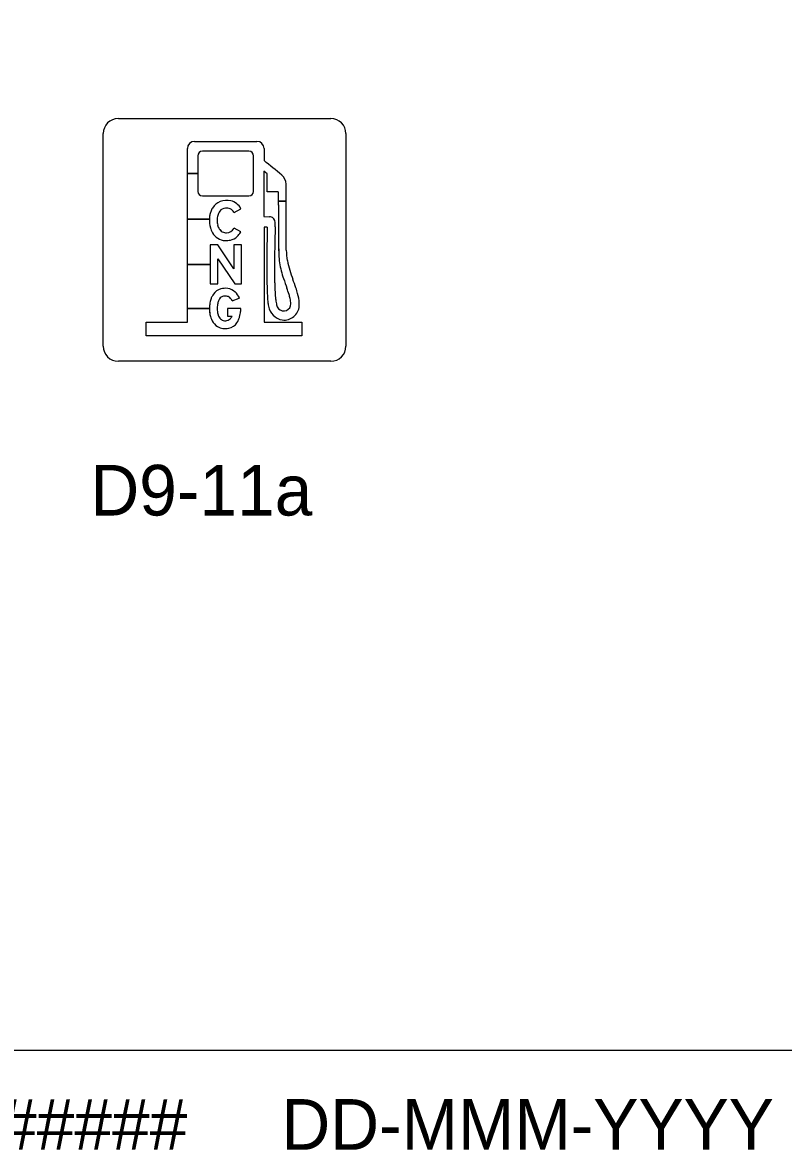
# Model space of a CAD drawing. Extents: x 42133 to 45533, y 41351 to 47951.
# Drawn here: x 42517.8 to 42630.6, y 46886.5 to 47053.7 of the extents above; entities that cross this region are included whole.
import ezdxf

# ---------------------------------------------------------------- set-up
doc = ezdxf.new("R2010")
doc.units = 0
for name, color, linetype in [('#plot_border', 7, 'Continuous'), ('P_ODOT_PLAN_Border', 7, 'Continuous'), ('P_TRAF_SIGN_SignDetails', 7, 'Continuous')]:
    doc.layers.add(name, color=color, linetype=linetype)

msp = doc.modelspace()

# ---------------------------------------------------------------- linework, layer by layer
at = {"layer": 'P_ODOT_PLAN_Border'}
msp.add_lwpolyline([(42208.34, 46901.35), (43808.34, 46901.35), (43808.34, 47901.35), (42208.34, 47901.35)], close=True, dxfattribs=at)
at = {"layer": 'P_TRAF_SIGN_SignDetails'}
for p, q in [((42532.03, 47039.43), (42563.51, 47039.43)), ((42529.78, 47005.7), (42529.78, 47037.19)), ((42565.75, 47037.19), (42565.75, 47005.7)), ((42563.51, 47003.46), (42532.03, 47003.46))]:
    msp.add_line(p, q, dxfattribs=at)
for points in [[(42554.08, 47023.31), (42553.61, 47023.31), (42553.61, 47009.27), (42559.23, 47009.27), (42559.23, 47007.24), (42536.12, 47007.24), (42536.12, 47009.27), (42542.26, 47009.27), (42542.26, 47034.97)], [(42543.79, 47033.9), (42543.79, 47031.27), (42542.26, 47031.27), (42542.26, 47034.97)], [(42543.79, 47033.9), (42543.79, 47031.27), (42542.26, 47031.27), (42542.26, 47034.97)], [(42543.32, 47036.04), (42552.55, 47036.04)], [(42543.32, 47036.04), (42552.55, 47036.04)], [(42543.32, 47036.04), (42552.55, 47036.04)], [(42553.61, 47034.97), (42553.62, 47033.2)], [(42553.61, 47034.97), (42553.62, 47033.2)], [(42553.61, 47034.97), (42553.62, 47033.2)], [(42543.79, 47033.9), (42543.79, 47028.64)], [(42551.37, 47034.58), (42544.47, 47034.58)], [(42551.37, 47034.58), (42544.47, 47034.58)], [(42551.37, 47034.58), (42544.47, 47034.58)], [(42552.05, 47028.64), (42552.05, 47033.9)], [(42552.05, 47028.64), (42552.05, 47033.9)], [(42552.05, 47028.64), (42552.05, 47033.9)], [(42555.72, 47028.57), (42554.07, 47028.57), (42554.07, 47031.25), (42553.59, 47031.63), (42553.59, 47024.91), (42554.42, 47024.87)], [(42555.72, 47028.57), (42554.07, 47028.57), (42554.07, 47031.25), (42553.59, 47031.63), (42553.59, 47024.91), (42554.42, 47024.87)], [(42555.72, 47028.57), (42554.07, 47028.57), (42554.07, 47031.25), (42553.59, 47031.63), (42553.59, 47024.91), (42554.42, 47024.87)], [(42545.51, 47024.5), (42542.26, 47024.5), (42542.26, 47031.27), (42543.79, 47031.27), (42543.79, 47028.64)], [(42545.51, 47024.5), (42542.26, 47024.5), (42542.26, 47031.27), (42543.79, 47031.27), (42543.79, 47028.64)], [(42544.47, 47027.96), (42551.37, 47027.96)], [(42544.47, 47027.96), (42551.37, 47027.96)], [(42544.47, 47027.96), (42551.37, 47027.96)], [(42556.91, 47027.19), (42555.73, 47027.19)], [(42555.73, 47027.19), (42556.91, 47027.19)], [(42556.91, 47027.19), (42555.73, 47027.19)], [(42555.73, 47027.19), (42556.91, 47027.19)], [(42549.16, 47025.51), (42550.16, 47026.05), (42550.17, 47026.05)], [(42549.16, 47025.51), (42550.16, 47026.05), (42550.17, 47026.05)], [(42549.16, 47025.51), (42550.16, 47026.05), (42550.17, 47026.05)], [(42554.08, 47023.31), (42553.61, 47023.31), (42553.61, 47009.27), (42559.23, 47009.27), (42559.23, 47007.24), (42536.12, 47007.24), (42536.12, 47009.27), (42542.26, 47009.27), (42542.26, 47011.26), (42545.51, 47011.26)], [(42554.08, 47023.31), (42553.61, 47023.31), (42553.61, 47009.27), (42559.23, 47009.27), (42559.23, 47007.24), (42536.12, 47007.24), (42536.12, 47009.27), (42542.26, 47009.27), (42542.26, 47011.26), (42545.51, 47011.26)], [(42545.64, 47017.81), (42545.64, 47014.93), (42546.77, 47014.93), (42546.77, 47018.62), (42549.3, 47014.93), (42550.29, 47014.93), (42550.29, 47020.7), (42549.15, 47020.7), (42549.15, 47017.17), (42546.77, 47020.7), (42545.64, 47020.7), (42545.64, 47017.81), (42542.26, 47017.81), (42542.26, 47024.5), (42545.51, 47024.5)], [(42545.64, 47017.81), (42545.64, 47014.93), (42546.77, 47014.93), (42546.77, 47018.62), (42549.3, 47014.93), (42550.29, 47014.93), (42550.29, 47020.7), (42549.15, 47020.7), (42549.15, 47017.17), (42546.77, 47020.7), (42545.64, 47020.7), (42545.64, 47017.81), (42542.26, 47017.81), (42542.26, 47024.5), (42545.51, 47024.5)], [(42550.17, 47022.62), (42549.18, 47023.16), (42549.16, 47023.17)], [(42550.17, 47022.62), (42549.18, 47023.16), (42549.16, 47023.17)], [(42550.17, 47022.62), (42549.18, 47023.16), (42549.16, 47023.17)], [(42545.51, 47011.26), (42542.26, 47011.26), (42542.26, 47017.81), (42545.64, 47017.81)], [(42545.51, 47011.26), (42542.26, 47011.26), (42542.26, 47017.81), (42545.64, 47017.81)], [(42550.17, 47011.3), (42548.19, 47011.3), (42548.19, 47010.15), (42548.87, 47010.15), (42548.88, 47010.15)], [(42550.17, 47011.3), (42548.19, 47011.3), (42548.19, 47010.15), (42548.87, 47010.15), (42548.88, 47010.15)], [(42550.17, 47011.3), (42548.19, 47011.3), (42548.19, 47010.15), (42548.87, 47010.15), (42548.88, 47010.15)], [(42548.88, 47012.43), (42549.94, 47012.83), (42549.95, 47012.83)], [(42548.88, 47012.43), (42549.94, 47012.83), (42549.95, 47012.83)], [(42548.88, 47012.43), (42549.94, 47012.83), (42549.95, 47012.83)]]:
    msp.add_lwpolyline(points, dxfattribs=at)
msp.add_lwpolyline([(42545.64, 47020.7), (42545.64, 47014.93), (42546.77, 47014.93), (42546.77, 47018.62), (42549.3, 47014.93), (42550.29, 47014.93), (42550.29, 47020.7), (42549.15, 47020.7), (42549.15, 47017.17), (42546.77, 47020.7)], close=True, dxfattribs=at)
for centre, radius, start, end in [((42532.02, 47037.19), 2.24, 90, 180), ((42563.51, 47037.19), 2.24, 0, 90), ((42543.32, 47034.97), 1.07, 90, 180), ((42543.32, 47034.97), 1.07, 90, 180), ((42543.32, 47034.97), 1.07, 90, 180), ((42552.55, 47034.97), 1.07, 0.0358, 90), ((42552.55, 47034.97), 1.07, 0.0358, 90), ((42552.55, 47034.97), 1.07, 0.0358, 90), ((42544.47, 47033.9), 0.678, 90, 180), ((42544.47, 47033.9), 0.678, 90, 180), ((42544.47, 47033.9), 0.678, 90, 180), ((42551.37, 47033.9), 0.678, 0, 90), ((42551.37, 47033.9), 0.678, 0, 90), ((42551.37, 47033.9), 0.678, 0, 90), ((41408.47, 45634.5), 1807.68, 50.58457, 50.69215), ((41408.47, 45634.5), 1807.68, 50.58457, 50.69215), ((41408.47, 45634.5), 1807.68, 50.58457, 50.69215), ((42554.89, 47029.54), 2.02, 5.277, 48.2398), ((42554.89, 47029.54), 2.02, 5.277, 48.2398), ((42554.89, 47029.54), 2.02, 5.277, 48.2398), ((16417.02, 47014.19), 26139.89, 0.012538, 0.034067), ((16417.02, 47014.19), 26139.89, 0.028513, 0.034067), ((16417.02, 47014.19), 26139.89, 0.028513, 0.034067), ((42544.47, 47028.64), 0.678, 180, 270), ((42544.47, 47028.64), 0.678, 180, 270), ((42544.47, 47028.64), 0.678, 180, 270), ((42551.37, 47028.64), 0.678, 270, 0), ((42551.37, 47028.64), 0.678, 270, 360), ((42551.37, 47028.64), 0.678, 270, 360), ((96225.21, 47450.82), 53671.16, 180.450763, 180.460674), ((96225.21, 47450.82), 53671.16, 180.450763, 180.452234), ((96225.21, 47450.82), 53671.16, 180.450763, 180.452234), ((42547.99, 47024.96), 2.34, 112.0965, 149.1801), ((42547.99, 47024.96), 2.34, 112.0965, 149.1801), ((42547.99, 47024.96), 2.34, 112.0965, 149.1801), ((42548.05, 47024.69), 2.61, 75.7677, 111.2057), ((42548.05, 47024.69), 2.61, 75.7677, 111.2057), ((42548.05, 47024.69), 2.61, 75.7677, 111.2057), ((42548.14, 47025.01), 2.29, 27.2372, 76.0956), ((42548.14, 47025.01), 2.29, 27.2372, 76.0956), ((42548.14, 47025.01), 2.29, 27.2372, 76.0956), ((96225.21, 47450.82), 53671.16, 180.452234, 180.460674), ((96225.21, 47450.82), 53671.16, 180.452234, 180.460674), ((16417.02, 47014.19), 26139.89, 0.012538, 0.028513), ((16417.02, 47014.19), 26139.89, 0.012538, 0.028513), ((42549.51, 47024.37), 4, 169.6097, 178.0542), ((42549.51, 47024.37), 4, 169.6097, 178.0542), ((42549.51, 47024.37), 4, 169.6097, 178.0542), ((42548.91, 47024.48), 3.39, 160.413, 169.6954), ((42548.91, 47024.48), 3.39, 160.413, 169.6954), ((42548.91, 47024.48), 3.39, 160.413, 169.6954), ((42548.44, 47024.66), 2.89, 148.6229, 160.5192), ((42548.44, 47024.66), 2.89, 148.6229, 160.5192), ((42548.44, 47024.66), 2.89, 148.6229, 160.5192), ((42549.99, 47024.33), 3.33, 173.0855, 186.0576), ((42549.99, 47024.33), 3.33, 173.0855, 186.0576), ((42549.99, 47024.33), 3.33, 173.0855, 186.0576), ((42549.2, 47024.42), 2.54, 165.1433, 172.846), ((42549.2, 47024.42), 2.54, 165.1433, 172.846), ((42549.2, 47024.42), 2.54, 165.1433, 172.846), ((42548.7, 47024.55), 2.02, 156.1719, 165.0554), ((42548.7, 47024.55), 2.02, 156.1719, 165.0554), ((42548.7, 47024.55), 2.02, 156.1719, 165.0554), ((42548.27, 47024.74), 1.55, 142.1367, 156.2611), ((42548.27, 47024.74), 1.55, 142.1367, 156.2611), ((42548.27, 47024.74), 1.55, 142.1367, 156.2611), ((42547.98, 47024.98), 1.18, 94.9806, 142.5794), ((42547.98, 47024.98), 1.18, 94.9806, 142.5794), ((42547.98, 47024.98), 1.18, 94.9806, 142.5794), ((42548.02, 47024.75), 1.41, 65.3129, 95.6849), ((42548.02, 47024.75), 1.41, 65.3129, 95.6849), ((42548.02, 47024.75), 1.41, 65.3129, 95.6849), ((42548.06, 47024.89), 1.27, 32.2113, 64.4036), ((42548.06, 47024.89), 1.27, 32.2113, 64.4036), ((42548.06, 47024.89), 1.27, 32.2113, 64.4036), ((42547.9, 47024.76), 1.47, 30.5526, 32.8928), ((42547.9, 47024.76), 1.47, 30.5526, 32.8928), ((42547.9, 47024.76), 1.47, 30.5526, 32.8928), ((42554.42, 47024.05), 0.828, 79.6062, 89.9356), ((42554.42, 47024.05), 0.828, 79.6062, 89.9356), ((42554.42, 47024.05), 0.828, 79.6062, 89.9356), ((42554.41, 47024.02), 0.86, 0.0927, 79.2045), ((42554.41, 47024.02), 0.86, 0.0927, 79.2045), ((42554.41, 47024.02), 0.86, 0.0927, 79.2045), ((42549.51, 47024.34), 4, 177.6171, 195.5577), ((42549.51, 47024.34), 4, 177.6191, 195.5577), ((42549.51, 47024.34), 4, 177.6191, 195.5577), ((42548.74, 47024.13), 3.21, 195.6705, 210.7325), ((42548.74, 47024.13), 3.21, 195.6705, 210.7325), ((42548.74, 47024.13), 3.21, 195.6705, 210.7325), ((42549.28, 47024.25), 2.61, 185.9967, 193.6731), ((42549.28, 47024.25), 2.61, 185.9967, 193.6731), ((42549.28, 47024.25), 2.61, 185.9967, 193.6731), ((42548.74, 47024.12), 2.06, 193.547, 202.4415), ((42548.74, 47024.12), 2.06, 193.547, 202.4415), ((42548.74, 47024.12), 2.06, 193.547, 202.4415), ((42548.36, 47023.96), 1.64, 202.3118, 212.6021), ((42548.36, 47023.96), 1.64, 202.3118, 212.6021), ((42548.36, 47023.96), 1.64, 202.3118, 212.6021), ((42548.11, 47023.8), 1.35, 212.4982, 224.1942), ((42548.11, 47023.8), 1.35, 212.4982, 224.1942), ((42548.11, 47023.8), 1.35, 212.4982, 224.1942), ((42548.03, 47023.8), 1.3, 269.8752, 330.7109), ((42548.03, 47023.8), 1.3, 269.8752, 330.7109), ((42548.03, 47023.8), 1.3, 269.8752, 330.7109), ((43010.19, 47016.76), 456.16, 179.1778, 179.8188), ((43010.19, 47016.76), 456.16, 179.1778, 179.8188), ((43010.19, 47016.76), 456.16, 179.1778, 179.8188), ((44408.6, 46985.01), 1853.74, 178.81384, 178.92798), ((44408.6, 46985.01), 1853.74, 178.81384, 178.92798), ((44408.6, 46985.01), 1853.74, 178.81384, 178.92798), ((42479.3, 47024.44), 75.96, 359.2018, 359.6796), ((42479.3, 47024.44), 75.96, 359.2018, 359.6796), ((42479.3, 47024.44), 75.96, 359.2018, 359.6796), ((42547.95, 47023.61), 2.27, 209.6654, 267.0931), ((42547.95, 47023.61), 2.27, 209.6654, 267.0931), ((42547.95, 47023.61), 2.27, 209.6654, 267.0931), ((42547.97, 47023.66), 1.15, 223.9742, 258.947), ((42547.97, 47023.66), 1.15, 223.9742, 258.947), ((42547.97, 47023.66), 1.15, 223.9742, 258.947), ((42548.01, 47023.85), 1.35, 258.9529, 270.5375), ((42548.01, 47023.85), 1.35, 258.9529, 270.5375), ((42548.01, 47023.85), 1.35, 258.9529, 270.5375), ((42548.02, 47024.11), 2.76, 266.3187, 282.5607), ((42548.02, 47024.11), 2.76, 266.3187, 282.5607), ((42548.02, 47024.11), 2.76, 266.3187, 282.5607), ((42548.12, 47023.56), 2.21, 282.9823, 313.7203), ((42548.12, 47023.56), 2.21, 282.9823, 313.7203), ((42548.12, 47023.56), 2.21, 282.9823, 313.7203), ((42547.5, 47024.22), 3.11, 313.567, 327.0134), ((42547.5, 47024.22), 3.11, 313.567, 327.0134), ((42547.5, 47024.22), 3.11, 313.567, 327.0134), ((42546.79, 47024.73), 3.99, 326.4387, 328.0298), ((42546.79, 47024.73), 3.99, 326.4387, 328.0298), ((42546.79, 47024.73), 3.99, 326.4387, 328.0298), ((42718.76, 47017.07), 163.6, 179.0829, 179.9005), ((42718.76, 47017.07), 163.6, 179.0829, 179.9005), ((42718.76, 47017.07), 163.6, 179.0829, 179.9005), ((42565.87, 47020.01), 8.96, 180.6842, 190.5517), ((42565.87, 47020.01), 8.96, 180.6842, 190.5517), ((42565.87, 47020.01), 8.96, 180.6842, 190.5517), ((42699.46, 47017.18), 145.43, 179.5952, 180.8865), ((42699.46, 47017.18), 145.43, 179.5952, 180.8865), ((42699.46, 47017.18), 145.43, 179.5952, 180.8865), ((42564.73, 47019.48), 8.94, 181.2225, 189.2857), ((42564.73, 47019.48), 8.94, 181.2225, 189.2857), ((42564.73, 47019.48), 8.94, 181.2225, 189.2857), ((42567.72, 47019.95), 11.97, 189.1815, 195.0569), ((42567.72, 47019.95), 11.97, 189.1815, 195.0569), ((42567.72, 47019.95), 11.97, 189.1815, 195.0569), ((42569.14, 47020.62), 12.28, 190.5353, 197.4024), ((42569.14, 47020.62), 12.28, 190.5353, 197.4024), ((42569.14, 47020.62), 12.28, 190.5353, 197.4024), ((42640.4, 47017.09), 85.24, 179.8182, 181.3525), ((42640.4, 47017.09), 85.24, 179.8182, 181.3525), ((42640.4, 47017.09), 85.24, 179.8182, 181.3525), ((42574.08, 47021.62), 18.55, 194.9429, 198.6119), ((42574.08, 47021.62), 18.55, 194.9429, 198.6119), ((42574.08, 47021.62), 18.55, 194.9429, 198.6119), ((42582.24, 47024.65), 25.99, 197.2388, 200.3668), ((42582.24, 47024.65), 25.99, 197.2388, 200.3668), ((42582.24, 47024.65), 25.99, 197.2388, 200.3668), ((42613.71, 47015.91), 59.67, 180.943, 182.3375), ((42613.71, 47015.91), 59.67, 180.943, 182.3375), ((42613.71, 47015.91), 59.67, 180.943, 182.3375), ((42598.89, 47016.09), 43.71, 181.3331, 183.1074), ((42598.89, 47016.09), 43.71, 181.3331, 183.1074), ((42598.89, 47016.09), 43.71, 181.3331, 183.1074), ((42627.7, 47039.84), 75.17, 198.7276, 199.86), ((42627.7, 47039.84), 75.17, 198.7276, 199.86), ((42627.7, 47039.84), 75.17, 198.7276, 199.86), ((42510.42, 46997.92), 50.64, 18.8933, 20.4309), ((42510.42, 46997.92), 50.64, 18.8933, 20.4309), ((42510.42, 46997.92), 50.64, 18.8933, 20.4309), ((42548.61, 47011.67), 3.05, 152.6429, 161.8599), ((42548.61, 47011.67), 3.05, 152.6429, 161.8599), ((42548.61, 47011.67), 3.05, 152.6429, 161.8599), ((42548.14, 47011.91), 2.52, 143.7033, 152.7286), ((42548.14, 47011.91), 2.52, 143.7033, 152.7286), ((42548.14, 47011.91), 2.52, 143.7033, 152.7286), ((42547.76, 47012.23), 2.03, 106.2316, 144.4078), ((42547.76, 47012.23), 2.03, 106.2316, 144.4078), ((42547.76, 47012.23), 2.03, 106.2316, 144.4078), ((42547.8, 47012.15), 0.96, 101.4543, 145.2185), ((42547.8, 47012.15), 0.96, 101.4543, 145.2185), ((42547.8, 47012.15), 0.96, 101.4543, 145.2185), ((42547.87, 47011.75), 2.52, 81.7339, 105.6017), ((42547.87, 47011.75), 2.52, 81.7339, 105.6017), ((42547.87, 47011.75), 2.52, 81.7339, 105.6017), ((42547.86, 47011.9), 1.22, 91.6551, 101.7172), ((42547.86, 47011.9), 1.22, 91.6551, 101.7172), ((42547.86, 47011.9), 1.22, 91.6551, 101.7172), ((42547.88, 47011.96), 1.16, 68.4292, 92.5743), ((42547.88, 47011.96), 1.16, 68.4292, 92.5743), ((42547.88, 47011.96), 1.16, 68.4292, 92.5743), ((42547.94, 47012.17), 2.09, 47.9411, 81.9375), ((42547.94, 47012.17), 2.09, 47.9411, 81.9375), ((42547.94, 47012.17), 2.09, 47.9411, 81.9375), ((42547.92, 47012.11), 1, 33.8775, 67.6631), ((42547.92, 47012.11), 1, 33.8775, 67.6631), ((42547.92, 47012.11), 1, 33.8775, 67.6631), ((42547.65, 47011.9), 2.49, 22.1033, 47.2493), ((42547.65, 47011.9), 2.49, 22.1033, 47.2493), ((42547.65, 47011.9), 2.49, 22.1033, 47.2493), ((42579.02, 47014.45), 24.95, 182.2261, 184.9561), ((42579.02, 47014.45), 24.95, 182.2261, 184.9561), ((42579.02, 47014.45), 24.95, 182.2261, 184.9561), ((42574.85, 47014.75), 19.64, 182.9912, 186.2685), ((42574.85, 47014.75), 19.64, 182.9912, 186.2685), ((42574.85, 47014.75), 19.64, 182.9912, 186.2685), ((42537.14, 47007.12), 21.11, 17.1529, 19.8826), ((42537.14, 47007.12), 21.11, 17.1529, 19.8826), ((42537.14, 47007.12), 21.11, 17.1529, 19.8826), ((42548.99, 47010.78), 8.72, 13.157, 17.1332), ((42548.99, 47010.78), 8.72, 13.157, 17.1332), ((42548.99, 47010.78), 8.72, 13.157, 17.1332), ((42545, 47009.78), 14.09, 15.3047, 18.8304), ((42545, 47009.78), 14.09, 15.3047, 18.8304), ((42545, 47009.78), 14.09, 15.3047, 18.8304), ((42552.08, 47011.64), 6.76, 3.6218, 15.8932), ((42552.08, 47011.64), 6.76, 3.6218, 15.8932), ((42552.08, 47011.64), 6.76, 3.6218, 15.8932), ((42550.22, 47011.3), 4.71, 171.9502, 188.9087), ((42550.22, 47011.3), 4.71, 171.9502, 180.4294), ((42550.22, 47011.3), 4.71, 171.9502, 180.4294), ((42549.37, 47011.42), 3.85, 161.863, 171.9539), ((42549.37, 47011.42), 3.85, 161.863, 171.9539), ((42549.37, 47011.42), 3.85, 161.863, 171.9539), ((42551.23, 47011.29), 4.55, 174.7715, 183.4084), ((42551.23, 47011.29), 4.55, 174.7715, 183.4084), ((42551.23, 47011.29), 4.55, 174.7715, 183.4084), ((42549.9, 47011.4), 3.21, 169.2058, 174.5079), ((42549.9, 47011.4), 3.21, 169.2058, 174.5079), ((42549.9, 47011.4), 3.21, 169.2058, 174.5079), ((42549.09, 47011.55), 2.39, 162.1454, 169.152), ((42549.09, 47011.55), 2.39, 162.1454, 169.152), ((42549.09, 47011.55), 2.39, 162.1454, 169.152), ((42548.25, 47011.83), 1.51, 145.0809, 162.6431), ((42548.25, 47011.83), 1.51, 145.0809, 162.6431), ((42548.25, 47011.83), 1.51, 145.0809, 162.6431), ((42547.73, 47011.97), 1.24, 21.8853, 34.3738), ((42547.73, 47011.97), 1.24, 21.8853, 34.3738), ((42547.73, 47011.97), 1.24, 21.8853, 34.3738), ((42542.15, 47011.74), 8.04, 355.6239, 356.843), ((42542.15, 47011.74), 8.04, 355.6239, 356.843), ((42542.15, 47011.74), 8.04, 355.6239, 356.843), ((42561.75, 47012.91), 7.61, 184.674, 189.6261), ((42561.75, 47012.91), 7.61, 184.674, 189.6261), ((42561.75, 47012.91), 7.61, 184.674, 189.6261), ((42556.74, 47012.07), 2.53, 189.9319, 260.4503), ((42556.74, 47012.07), 2.53, 189.9319, 260.4503), ((42556.74, 47012.07), 2.53, 189.9319, 260.4503), ((42563.93, 47013.57), 8.65, 186.4198, 189.4031), ((42563.93, 47013.57), 8.65, 186.4198, 189.4031), ((42563.93, 47013.57), 8.65, 186.4198, 189.4031), ((42559.48, 47012.82), 4.13, 189.2608, 194.3078), ((42559.48, 47012.82), 4.13, 189.2608, 194.3078), ((42559.48, 47012.82), 4.13, 189.2608, 194.3078), ((42556.97, 47012.17), 1.54, 193.8616, 203.9144), ((42556.97, 47012.17), 1.54, 193.8616, 203.9144), ((42556.97, 47012.17), 1.54, 193.8616, 203.9144), ((42556.61, 47012.08), 1.18, 206.9386, 224.7418), ((42556.61, 47012.08), 1.18, 206.9386, 224.7418), ((42556.61, 47012.08), 1.18, 206.9386, 224.7418), ((42556.54, 47011.97), 1.05, 223.2016, 0.2901), ((42556.54, 47011.97), 1.05, 223.2016, 0.2901), ((42556.54, 47011.97), 1.05, 223.2016, 0.2901), ((42556.58, 47011.82), 2.26, 263.3264, 355.4202), ((42556.58, 47011.82), 2.26, 263.3264, 355.4202), ((42556.58, 47011.82), 2.26, 263.3264, 355.4202), ((42553.67, 47011.82), 3.92, 2.2396, 13.9268), ((42553.67, 47011.82), 3.92, 2.2396, 13.9268), ((42553.67, 47011.82), 3.92, 2.2396, 13.9268), ((42555.22, 47011.85), 3.62, 356.6127, 3.4799), ((42555.22, 47011.85), 3.62, 356.6127, 3.4799), ((42555.22, 47011.85), 3.62, 356.6127, 3.4799), ((42550.22, 47011.3), 4.71, 180.4312, 188.9087), ((42550.22, 47011.3), 4.71, 180.4312, 188.9087), ((42549.34, 47011.16), 3.82, 188.9342, 199.1248), ((42549.34, 47011.16), 3.82, 188.9342, 199.1248), ((42549.34, 47011.16), 3.82, 188.9342, 199.1248), ((42548.65, 47010.93), 3.09, 199.2328, 208.3546), ((42548.65, 47010.93), 3.09, 199.2328, 208.3546), ((42548.65, 47010.93), 3.09, 199.2328, 208.3546), ((42550.19, 47011.22), 3.51, 183.2511, 189.8194), ((42550.19, 47011.22), 3.51, 183.2511, 189.8194), ((42550.19, 47011.22), 3.51, 183.2511, 189.8194), ((42549.14, 47011.04), 2.44, 189.7969, 196.7538), ((42549.14, 47011.04), 2.44, 189.7969, 196.7538), ((42549.14, 47011.04), 2.44, 189.7969, 196.7538), ((42548.57, 47010.87), 1.85, 196.7214, 202.6535), ((42548.57, 47010.87), 1.85, 196.7214, 202.6535), ((42548.57, 47010.87), 1.85, 196.7214, 202.6535), ((42548.12, 47010.66), 1.35, 202.1756, 217.7396), ((42548.12, 47010.66), 1.35, 202.1756, 217.7396), ((42548.12, 47010.66), 1.35, 202.1756, 217.7396), ((42547.8, 47010.42), 0.949, 217.6182, 256.2469), ((42547.8, 47010.42), 0.949, 217.6182, 256.2469), ((42547.8, 47010.42), 0.949, 217.6182, 256.2469), ((42547.89, 47010.49), 1.03, 272.3155, 313.3084), ((42547.89, 47010.49), 1.03, 272.3155, 313.3084), ((42547.89, 47010.49), 1.03, 272.3155, 313.3084), ((42547.71, 47010.66), 1.28, 313.8423, 336.2221), ((42547.71, 47010.66), 1.28, 313.8423, 336.2221), ((42547.71, 47010.66), 1.28, 313.8423, 336.2221), ((42546.82, 47010.88), 3.27, 335.1418, 343.6488), ((42546.82, 47010.88), 3.27, 335.1418, 343.6488), ((42546.82, 47010.88), 3.27, 335.1418, 343.6488), ((42545.64, 47011.24), 4.5, 343.476, 349.8705), ((42545.64, 47011.24), 4.5, 343.476, 349.8705), ((42545.64, 47011.24), 4.5, 343.476, 349.8705), ((42543.61, 47011.6), 6.57, 349.8662, 355.8332), ((42543.61, 47011.6), 6.57, 349.8662, 355.8332), ((42543.61, 47011.6), 6.57, 349.8662, 355.8332), ((42547.88, 47010.48), 2.2, 207.5009, 238.3499), ((42547.88, 47010.48), 2.2, 207.5009, 238.3499), ((42547.88, 47010.48), 2.2, 207.5009, 238.3499), ((42547.79, 47010.39), 2.08, 239.3227, 262.4977), ((42547.79, 47010.39), 2.08, 239.3227, 262.4977), ((42547.79, 47010.39), 2.08, 239.3227, 262.4977), ((42547.88, 47011.02), 2.72, 262.3562, 280.55), ((42547.88, 47011.02), 2.72, 262.3562, 280.55), ((42547.88, 47011.02), 2.72, 262.3562, 280.55), ((42547.87, 47010.72), 1.26, 256.5015, 272.9694), ((42547.87, 47010.72), 1.26, 256.5015, 272.9694), ((42547.87, 47010.72), 1.26, 256.5015, 272.9694), ((42548.05, 47010.18), 1.85, 280.1111, 326.9657), ((42548.05, 47010.18), 1.85, 280.1111, 326.9657), ((42548.05, 47010.18), 1.85, 280.1111, 326.9657), ((42547.56, 47010.53), 2.46, 326.1592, 335.2701), ((42547.56, 47010.53), 2.46, 326.1592, 335.2701), ((42547.56, 47010.53), 2.46, 326.1592, 335.2701), ((42532.02, 47005.7), 2.24, 180, 270), ((42563.51, 47005.7), 2.24, 270, 0)]:
    msp.add_arc(centre, radius, start, end, dxfattribs=at)

# ---------------------------------------------------------------- texts
at = {"layer": '#plot_border'}
msp.add_text('THIS IS THE FILENAME LOCATION ##############################     DD-MMM-YYYY  HH:MM     USERNAME', height=7.5, dxfattribs=at).set_placement((42207.17, 46886.62))
at = {"layer": 'P_TRAF_SIGN_SignDetails'}
msp.add_text('D9-11a', height=7.5, dxfattribs=at).set_placement((42527.87, 46980.6))

doc.saveas('drawing.dxf')
